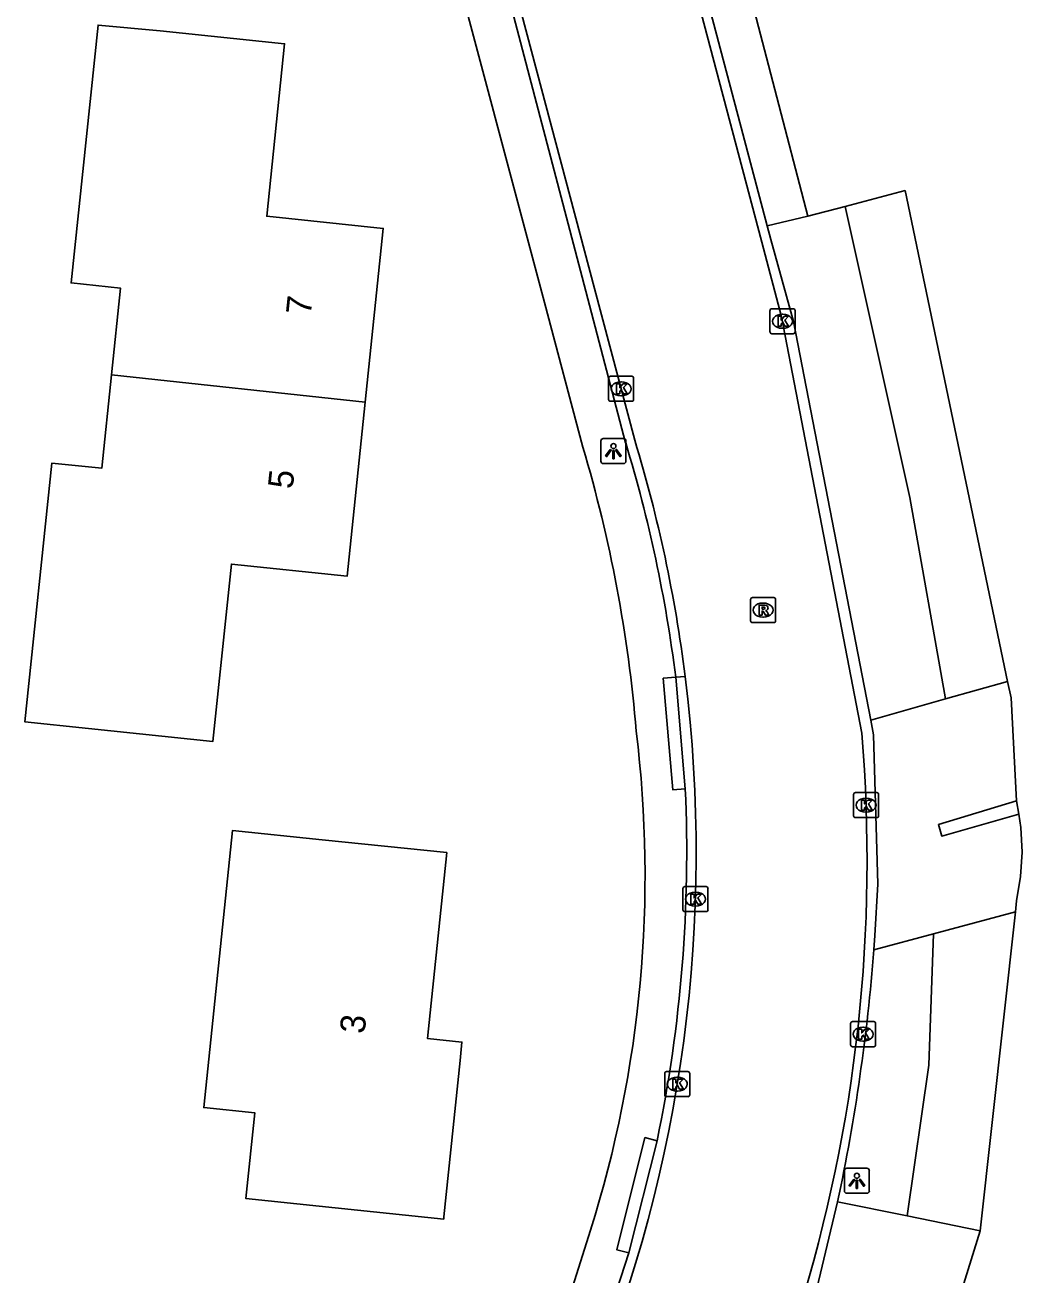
# Model space of a CAD drawing. Extents: x 162157 to 163165, y 378998 to 380775.
# Drawn here: x 162691.82 to 162731.66, y 380254.7 to 380304.6 of the extents above; entities that cross this region are included whole.
import ezdxf

# ---------------------------------------------------------------- set-up
doc = ezdxf.new("R2010")
doc.units = 0
for name, color, linetype in [('IMGEO_Berm_groen', 7, 'Continuous'), ('IMGEO_Groenvoorziening', 7, 'Continuous'), ('IMGEO_Kolk', 7, 'Continuous'), ('IMGEO_Lichtpunt', 7, 'Continuous'), ('IMGEO_Muur', 7, 'Continuous'), ('IMGEO_Pand', 7, 'Continuous'), ('IMGEO_Pand_nummerreeks', 7, 'Continuous'), ('IMGEO_Rijbaan_lokaal_gesloten', 7, 'Continuous'), ('IMGEO_Rijbaan_lokaal_open', 7, 'Continuous'), ('IMGEO_Rioolput', 7, 'Continuous'), ('IMGEO_Voetpad_open', 7, 'Continuous')]:
    doc.layers.add(name, color=color, linetype=linetype)

msp = doc.modelspace()

# ---------------------------------------------------------------- linework, layer by layer
at = {"layer": 'IMGEO_Berm_groen'}
for points in [[(162724.589, 380297.363), (162723.095, 380296.969)], [(162728.604, 380277.696), (162727.168, 380285.742), (162724.589, 380297.363)], [(162727.064, 380257.059), (162727.931, 380263.074), (162728.116, 380268.319)]]:
    msp.add_lwpolyline(points, dxfattribs=at)
at = {"layer": 'IMGEO_Groenvoorziening'}
for points in [[(162731.082, 380278.401), (162727.772, 380294.228), (162726.984, 380297.994), (162724.589, 380297.363)], [(162729.987, 380256.471), (162731.392, 380269.199)]]:
    msp.add_lwpolyline(points, dxfattribs=at)
at = {"layer": 'IMGEO_Kolk'}
for p, q in [((162721.588, 380292.349), (162721.588, 380293.201)), ((162721.663, 380293.275), (162722.515, 380293.275)), ((162722.076, 380293.055), (162722.101, 380293.055)), ((162722.589, 380293.201), (162722.589, 380292.349)), ((162722.099, 380292.495), (162722.074, 380292.495)), ((162722.515, 380292.275), (162721.663, 380292.275)), ((162715.139, 380289.654), (162715.139, 380290.506)), ((162715.214, 380290.58), (162716.066, 380290.58)), ((162715.627, 380290.36), (162715.652, 380290.36)), ((162716.14, 380290.506), (162716.14, 380289.654)), ((162716.066, 380289.58), (162715.214, 380289.58)), ((162715.65, 380289.8), (162715.625, 380289.8)), ((162724.925, 380273.034), (162724.925, 380273.886)), ((162725, 380273.96), (162725.852, 380273.96)), ((162725.926, 380273.886), (162725.926, 380273.034)), ((162725.413, 380273.74), (162725.438, 380273.74)), ((162725.852, 380272.96), (162725, 380272.96)), ((162725.436, 380273.18), (162725.411, 380273.18)), ((162718.11, 380269.281), (162718.11, 380270.133)), ((162718.185, 380270.207), (162719.037, 380270.207)), ((162718.598, 380269.987), (162718.623, 380269.987)), ((162719.111, 380270.133), (162719.111, 380269.281)), ((162718.621, 380269.427), (162718.596, 380269.427)), ((162719.037, 380269.207), (162718.185, 380269.207)), ((162724.807, 380263.889), (162724.807, 380264.741)), ((162724.882, 380264.815), (162725.734, 380264.815)), ((162725.295, 380264.595), (162725.32, 380264.595)), ((162725.808, 380264.741), (162725.808, 380263.889)), ((162725.318, 380264.035), (162725.293, 380264.035)), ((162725.734, 380263.815), (162724.882, 380263.815)), ((162717.383, 380261.895), (162717.383, 380262.747)), ((162717.458, 380262.821), (162718.31, 380262.821)), ((162717.871, 380262.601), (162717.896, 380262.601)), ((162718.384, 380262.747), (162718.384, 380261.895)), ((162717.894, 380262.041), (162717.869, 380262.041)), ((162718.31, 380261.821), (162717.458, 380261.821))]:
    msp.add_line(p, q, dxfattribs=at)
for points in [[(162721.588, 380292.349), (162721.588, 380293.201)], [(162721.663, 380293.275), (162722.515, 380293.275)], [(162721.909, 380292.975), (162722.032, 380292.975), (162722.032, 380292.824), (162722.162, 380292.975), (162722.326, 380292.975), (162722.18, 380292.824), (162722.333, 380292.575), (162722.181, 380292.575), (162722.096, 380292.739), (162722.032, 380292.672), (162722.032, 380292.575), (162721.909, 380292.575), (162721.909, 380292.975)], [(162722.589, 380293.201), (162722.589, 380292.349)], [(162722.515, 380292.275), (162721.663, 380292.275)], [(162715.139, 380289.654), (162715.139, 380290.506)], [(162715.214, 380290.58), (162716.066, 380290.58)], [(162716.14, 380290.506), (162716.14, 380289.654)], [(162715.46, 380290.28), (162715.583, 380290.28), (162715.583, 380290.129), (162715.713, 380290.28), (162715.877, 380290.28), (162715.731, 380290.129), (162715.884, 380289.88), (162715.732, 380289.88), (162715.647, 380290.044), (162715.583, 380289.977), (162715.583, 380289.88), (162715.46, 380289.88), (162715.46, 380290.28)], [(162716.066, 380289.58), (162715.214, 380289.58)], [(162724.925, 380273.034), (162724.925, 380273.886)], [(162725, 380273.96), (162725.852, 380273.96)], [(162725.926, 380273.886), (162725.926, 380273.034)], [(162725.246, 380273.66), (162725.369, 380273.66), (162725.369, 380273.509), (162725.499, 380273.66), (162725.663, 380273.66), (162725.517, 380273.509), (162725.67, 380273.26), (162725.518, 380273.26), (162725.433, 380273.424), (162725.369, 380273.357), (162725.369, 380273.26), (162725.246, 380273.26), (162725.246, 380273.66)], [(162725.852, 380272.96), (162725, 380272.96)], [(162718.11, 380269.281), (162718.11, 380270.133)], [(162718.185, 380270.207), (162719.037, 380270.207)], [(162718.431, 380269.907), (162718.554, 380269.907), (162718.554, 380269.756), (162718.684, 380269.907), (162718.848, 380269.907), (162718.702, 380269.756), (162718.855, 380269.507), (162718.703, 380269.507), (162718.618, 380269.671), (162718.554, 380269.604), (162718.554, 380269.507), (162718.431, 380269.507), (162718.431, 380269.907)], [(162719.111, 380270.133), (162719.111, 380269.281)], [(162719.037, 380269.207), (162718.185, 380269.207)], [(162724.807, 380263.889), (162724.807, 380264.741)], [(162724.882, 380264.815), (162725.734, 380264.815)], [(162725.128, 380264.515), (162725.251, 380264.515), (162725.251, 380264.364), (162725.381, 380264.515), (162725.545, 380264.515), (162725.399, 380264.364), (162725.552, 380264.115), (162725.4, 380264.115), (162725.315, 380264.279), (162725.251, 380264.212), (162725.251, 380264.115), (162725.128, 380264.115), (162725.128, 380264.515)], [(162725.808, 380264.741), (162725.808, 380263.889)], [(162725.734, 380263.815), (162724.882, 380263.815)], [(162717.383, 380261.895), (162717.383, 380262.747)], [(162717.458, 380262.821), (162718.31, 380262.821)], [(162717.704, 380262.521), (162717.827, 380262.521), (162717.827, 380262.37), (162717.957, 380262.521), (162718.121, 380262.521), (162717.975, 380262.37), (162718.128, 380262.121), (162717.976, 380262.121), (162717.891, 380262.285), (162717.827, 380262.218), (162717.827, 380262.121), (162717.704, 380262.121), (162717.704, 380262.521)], [(162718.384, 380262.747), (162718.384, 380261.895)], [(162718.31, 380261.821), (162717.458, 380261.821)]]:
    msp.add_lwpolyline(points, dxfattribs=at)
for centre, start, end in [((162721.665, 380293.199), 91.552, 178.448), ((162721.665, 380293.199), 91.552, 178.448), ((162722.513, 380293.199), 1.552, 88.448), ((162722.513, 380293.199), 1.552, 88.448), ((162721.665, 380292.351), 181.552, 268.448), ((162721.665, 380292.351), 181.552, 268.448), ((162722.513, 380292.351), 271.552, 358.448), ((162722.513, 380292.351), 271.552, 358.448), ((162715.216, 380290.504), 91.552, 178.448), ((162715.216, 380290.504), 91.552, 178.448), ((162716.064, 380290.504), 1.552, 88.448), ((162716.064, 380290.504), 1.552, 88.448), ((162715.216, 380289.656), 181.552, 268.448), ((162715.216, 380289.656), 181.552, 268.448), ((162716.064, 380289.656), 271.552, 358.448), ((162716.064, 380289.656), 271.552, 358.448), ((162725.002, 380273.884), 91.552, 178.448), ((162725.002, 380273.884), 91.552, 178.448), ((162725.85, 380273.884), 1.552, 88.448), ((162725.85, 380273.884), 1.552, 88.448), ((162725.002, 380273.036), 181.552, 268.448), ((162725.002, 380273.036), 181.552, 268.448), ((162725.85, 380273.036), 271.552, 358.448), ((162725.85, 380273.036), 271.552, 358.448), ((162718.187, 380270.131), 91.552, 178.448), ((162718.187, 380270.131), 91.552, 178.448), ((162719.035, 380270.131), 1.552, 88.448), ((162719.035, 380270.131), 1.552, 88.448), ((162718.187, 380269.283), 181.552, 268.448), ((162718.187, 380269.283), 181.552, 268.448), ((162719.035, 380269.283), 271.552, 358.448), ((162719.035, 380269.283), 271.552, 358.448), ((162724.884, 380264.739), 91.552, 178.448), ((162724.884, 380264.739), 91.552, 178.448), ((162725.732, 380264.739), 1.552, 88.448), ((162725.732, 380264.739), 1.552, 88.448), ((162724.884, 380263.891), 181.552, 268.448), ((162724.884, 380263.891), 181.552, 268.448), ((162725.732, 380263.891), 271.552, 358.448), ((162725.732, 380263.891), 271.552, 358.448), ((162717.46, 380262.745), 91.552, 178.448), ((162717.46, 380262.745), 91.552, 178.448), ((162718.308, 380262.745), 1.552, 88.448), ((162718.308, 380262.745), 1.552, 88.448), ((162717.46, 380261.897), 181.552, 268.448), ((162717.46, 380261.897), 181.552, 268.448), ((162718.308, 380261.897), 271.552, 358.448), ((162718.308, 380261.897), 271.552, 358.448)]:
    msp.add_arc(centre, 0.0765, start, end, dxfattribs=at)
for centre, major_axis, ratio, start_param, end_param in [((162722.075, 380292.775), (-0.387, 0.002), 0.722429, 4.712389, 7.853982), ((162722.1, 380292.775), (-0.39, 0.002), 0.717154, 1.570796, 4.712389), ((162715.626, 380290.08), (-0.387, 0.002), 0.722429, 4.712389, 7.853982), ((162715.651, 380290.08), (-0.39, 0.002), 0.717154, 1.570796, 4.712389), ((162725.412, 380273.46), (-0.387, 0.002), 0.722429, 4.712389, 7.853982), ((162725.437, 380273.46), (-0.39, 0.002), 0.717154, 1.570796, 4.712389), ((162718.597, 380269.707), (-0.387, 0.002), 0.722429, 4.712389, 7.853982), ((162718.622, 380269.707), (-0.39, 0.002), 0.717154, 1.570796, 4.712389), ((162725.294, 380264.315), (-0.387, 0.002), 0.722429, 4.712389, 7.853982), ((162725.319, 380264.315), (-0.39, 0.002), 0.717154, 1.570796, 4.712389), ((162717.87, 380262.321), (-0.387, 0.002), 0.722429, 4.712389, 7.853982), ((162717.895, 380262.321), (-0.39, 0.002), 0.717154, 1.570796, 4.712389)]:
    msp.add_ellipse(centre, major_axis=major_axis, ratio=ratio, start_param=start_param, end_param=end_param, dxfattribs=at)
at = {"layer": 'IMGEO_Lichtpunt'}
for p, q in [((162714.834, 380287.996), (162714.834, 380287.189)), ((162714.834, 380287.996), (162714.834, 380287.189)), ((162715.736, 380288.091), (162714.928, 380288.091)), ((162715.736, 380288.091), (162714.928, 380288.091)), ((162715.83, 380287.189), (162715.83, 380287.996)), ((162715.83, 380287.189), (162715.83, 380287.996)), ((162714.928, 380287.095), (162715.736, 380287.095)), ((162714.928, 380287.095), (162715.736, 380287.095)), ((162725.462, 380258.962), (162724.654, 380258.962)), ((162725.462, 380258.962), (162724.654, 380258.962)), ((162724.56, 380258.867), (162724.56, 380258.06)), ((162724.56, 380258.867), (162724.56, 380258.06)), ((162725.556, 380258.06), (162725.556, 380258.867)), ((162725.556, 380258.06), (162725.556, 380258.867)), ((162724.654, 380257.966), (162725.462, 380257.966)), ((162724.654, 380257.966), (162725.462, 380257.966))]:
    msp.add_line(p, q, dxfattribs=at)
for points in [[(162715.208, 380287.66), (162715.247, 380287.632), (162715.059, 380287.37), (162715.021, 380287.397), (162715.208, 380287.66)], [(162715.31, 380287.612), (162715.357, 380287.612), (162715.357, 380287.29), (162715.31, 380287.29), (162715.31, 380287.612)], [(162715.42, 380287.632), (162715.458, 380287.659), (162715.645, 380287.397), (162715.606, 380287.369), (162715.42, 380287.632)], [(162724.934, 380258.531), (162724.973, 380258.503), (162724.785, 380258.241), (162724.747, 380258.268), (162724.934, 380258.531)], [(162725.036, 380258.483), (162725.083, 380258.483), (162725.083, 380258.161), (162725.036, 380258.161), (162725.036, 380258.483)], [(162725.146, 380258.503), (162725.184, 380258.53), (162725.371, 380258.268), (162725.332, 380258.24), (162725.146, 380258.503)]]:
    msp.add_lwpolyline(points, dxfattribs=at)
for centre in [(162715.333, 380287.794), (162725.059, 380258.665)]:
    msp.add_circle(centre, 0.0994, dxfattribs=at)
for centre, start, end in [((162714.928, 380287.996), 90, 180), ((162714.928, 380287.996), 90, 180), ((162715.736, 380287.996), 0, 90), ((162715.736, 380287.996), 0, 90), ((162714.928, 380287.189), 180, 270), ((162714.928, 380287.189), 180, 270), ((162715.736, 380287.189), 270, 0), ((162715.736, 380287.189), 270, 360), ((162724.654, 380258.867), 90, 180), ((162724.654, 380258.867), 90, 180), ((162725.462, 380258.867), 0, 90), ((162725.462, 380258.867), 0, 90), ((162724.654, 380258.06), 180, 270), ((162724.654, 380258.06), 180, 270), ((162725.462, 380258.06), 270, 0), ((162725.462, 380258.06), 270, 360)]:
    msp.add_arc(centre, 0.0946, start, end, dxfattribs=at)
at = {"layer": 'IMGEO_Muur'}
for points in [[(162731.44, 380273.635), (162728.315, 380272.689), (162728.448, 380272.221), (162731.525, 380273.098)], [(162731.525, 380273.098), (162731.44, 380273.635)]]:
    msp.add_lwpolyline(points, dxfattribs=at)
at = {"layer": 'IMGEO_Pand'}
for points in [[(162695.279, 380290.631), (162695.639, 380294.101), (162693.664, 380294.306), (162694.743, 380304.602), (162697.225, 380304.372), (162702.198, 380303.855), (162701.482, 380296.966), (162706.136, 380296.482), (162705.416, 380289.552)], [(162705.416, 380289.552), (162704.693, 380282.598), (162700.07, 380283.079), (162699.334, 380276), (162694.361, 380276.517), (162691.825, 380276.78), (162692.899, 380287.113), (162694.892, 380286.905), (162695.279, 380290.631)], [(162695.279, 380290.631), (162705.416, 380289.552)], [(162703.7, 380272.079), (162708.673, 380271.566), (162707.907, 380264.14), (162709.283, 380263.998), (162709.207, 380263.263), (162708.564, 380257.029), (162708.554, 380256.935), (162703.581, 380257.448), (162700.648, 380257.751), (162701.001, 380261.179), (162698.967, 380261.388), (162700.113, 380272.443), (162703.7, 380272.079)]]:
    msp.add_lwpolyline(points, dxfattribs=at)
at = {"layer": 'IMGEO_Rijbaan_lokaal_gesloten'}
for points in [[(162716.187, 380288.023), (162714.578, 380294.078), (162710.51, 380309.391), (162703.622, 380335.621), (162695.691, 380366.007)], [(162707.879, 380346.533), (162709.02, 380342.123), (162721.262, 380295.939), (162722.054, 380292.949), (162725.252, 380276.334)], [(162710.289, 380309), (162714.231, 380293.981), (162715.822, 380287.919)], [(162718.199, 380278.596), (162717.821, 380278.565)], [(162717.821, 380278.565), (162718.203, 380274.113)], [(162717.077, 380260.063), (162715.949, 380255.588)], [(162715.949, 380255.588), (162714.997, 380252.669)]]:
    msp.add_lwpolyline(points, dxfattribs=at)
for centre, radius, start, end in [((162662.119, 380271.552), 56.142, 7.1761, 16.9498), ((162662.061, 380271.543), 56.579, 7.1612, 16.9344), ((162662.053, 380271.539), 56.587, 337.6267, 7.1636), ((162664.62, 380271.236), 60.846, 342.72441, 4.80589), ((162662.03, 380271.545), 56.231, 348.2181, 2.6178)]:
    msp.add_arc(centre, radius, start, end, dxfattribs=at)
at = {"layer": 'IMGEO_Rijbaan_lokaal_open'}
for points in [[(162714.195, 380324.082), (162719.109, 380305.536), (162721.481, 380296.587)], [(162725.617, 380276.846), (162722.533, 380292.763), (162721.626, 380296.04), (162721.481, 380296.587)], [(162725.736, 380267.679), (162725.778, 380268.253), (162725.9, 380270.302), (162725.729, 380276.267), (162725.617, 380276.846)], [(162723.325, 380253.61), (162724.29, 380257.618)]]:
    msp.add_lwpolyline(points, dxfattribs=at)
msp.add_arc((162648.661, 380273.622), 77.304, 348.05175, 355.59079, dxfattribs=at)
at = {"layer": 'IMGEO_Rioolput'}
for p, q in [((162720.812, 380280.82), (162720.812, 380281.672)), ((162720.887, 380281.746), (162721.739, 380281.746)), ((162721.3, 380281.526), (162721.325, 380281.526)), ((162721.813, 380281.672), (162721.813, 380280.82)), ((162721.323, 380280.966), (162721.298, 380280.966)), ((162721.739, 380280.746), (162720.887, 380280.746))]:
    msp.add_line(p, q, dxfattribs=at)
for points in [[(162720.812, 380280.82), (162720.812, 380281.672)], [(162720.887, 380281.746), (162721.739, 380281.746)], [(162721.401, 380281.444), (162721.149, 380281.446), (162721.149, 380281.046)], [(162721.327, 380281.365), (162721.273, 380281.365), (162721.273, 380281.284)], [(162721.813, 380281.672), (162721.813, 380280.82)], [(162721.149, 380281.046), (162721.273, 380281.046), (162721.273, 380281.208), (162721.284, 380281.208)], [(162721.273, 380281.284), (162721.325, 380281.284)], [(162721.331, 380281.179), (162721.402, 380281.046), (162721.542, 380281.046), (162721.477, 380281.172)], [(162721.739, 380280.746), (162720.887, 380280.746)]]:
    msp.add_lwpolyline(points, dxfattribs=at)
for centre, radius, start, end in [((162720.889, 380281.67), 0.0765, 91.552, 178.448), ((162720.889, 380281.67), 0.0765, 91.552, 178.448), ((162721.333, 380281.269), 0.0964, 77.0061, 93.1865), ((162721.347, 380281.326), 0.0378, 276.6634, 79.6772), ((162721.4, 380281.334), 0.109, 350.3612, 89.416), ((162721.737, 380281.67), 0.0765, 1.552, 88.448), ((162721.737, 380281.67), 0.0765, 1.552, 88.448), ((162721.283, 380281.155), 0.0533, 26.0293, 88.6989), ((162721.309, 380281.473), 0.19, 274.7715, 282.9687), ((162721.398, 380281.334), 0.112, 277.5842, 350.9817), ((162721.382, 380281.119), 0.108, 29.5134, 73.7905), ((162720.889, 380280.822), 0.0765, 181.552, 268.448), ((162720.889, 380280.822), 0.0765, 181.552, 268.448), ((162721.737, 380280.822), 0.0765, 271.552, 358.448), ((162721.737, 380280.822), 0.0765, 271.552, 358.448)]:
    msp.add_arc(centre, radius, start, end, dxfattribs=at)
for centre, major_axis, ratio, start_param, end_param in [((162721.299, 380281.246), (-0.387, 0.002), 0.722429, 4.712389, 7.853982), ((162721.324, 380281.246), (-0.39, 0.002), 0.717154, 1.570796, 4.712389)]:
    msp.add_ellipse(centre, major_axis=major_axis, ratio=ratio, start_param=start_param, end_param=end_param, dxfattribs=at)
at = {"layer": 'IMGEO_Voetpad_open'}
for points in [[(162723.095, 380296.969), (162697.063, 380396.837), (162695.162, 380403), (162692.636, 380413.099)], [(162714.111, 380287.751), (162712.577, 380293.521), (162708.576, 380308.568)], [(162721.481, 380296.587), (162723.095, 380296.969)], [(162718.203, 380274.113), (162717.706, 380274.071), (162717.324, 380278.523), (162717.821, 380278.565)], [(162731.082, 380278.401), (162728.604, 380277.696)], [(162731.44, 380273.635), (162731.22, 380277.743), (162731.082, 380278.401)], [(162725.617, 380276.846), (162728.604, 380277.696)], [(162731.392, 380269.199), (162731.44, 380269.637), (162731.599, 380270.604), (162731.656, 380271.581), (162731.61, 380272.56), (162731.525, 380273.098)], [(162728.116, 380268.319), (162731.392, 380269.199)], [(162728.116, 380268.319), (162725.736, 380267.679)], [(162715.949, 380255.588), (162715.465, 380255.709), (162716.592, 380260.184), (162717.077, 380260.063)], [(162724.29, 380257.618), (162727.064, 380257.059)], [(162727.064, 380257.059), (162729.987, 380256.471)], [(162712.119, 380249.993), (162713.375, 380253.205), (162714.415, 380256.486)], [(162729.987, 380256.471), (162728.785, 380252.601)]]:
    msp.add_lwpolyline(points, dxfattribs=at)
for centre, radius, start, end in [((162660.678, 380271.833), 55.754, 4.7139, 16.5889), ((162669.468, 380270.657), 47.128, 342.5008, 7.0175)]:
    msp.add_arc(centre, radius, start, end, dxfattribs=at)

# ---------------------------------------------------------------- texts
at = {"layer": 'IMGEO_Pand_nummerreeks'}
for s, rotation, p in [('7', 84.0664, (162703.241, 380292.998)), ('5', 84.0664, (162702.519, 380286.056)), ('3', 84.1107, (162705.391, 380264.306))]:
    msp.add_text(s, height=1, rotation=rotation, dxfattribs=at).set_placement(p)

doc.saveas('drawing.dxf')
